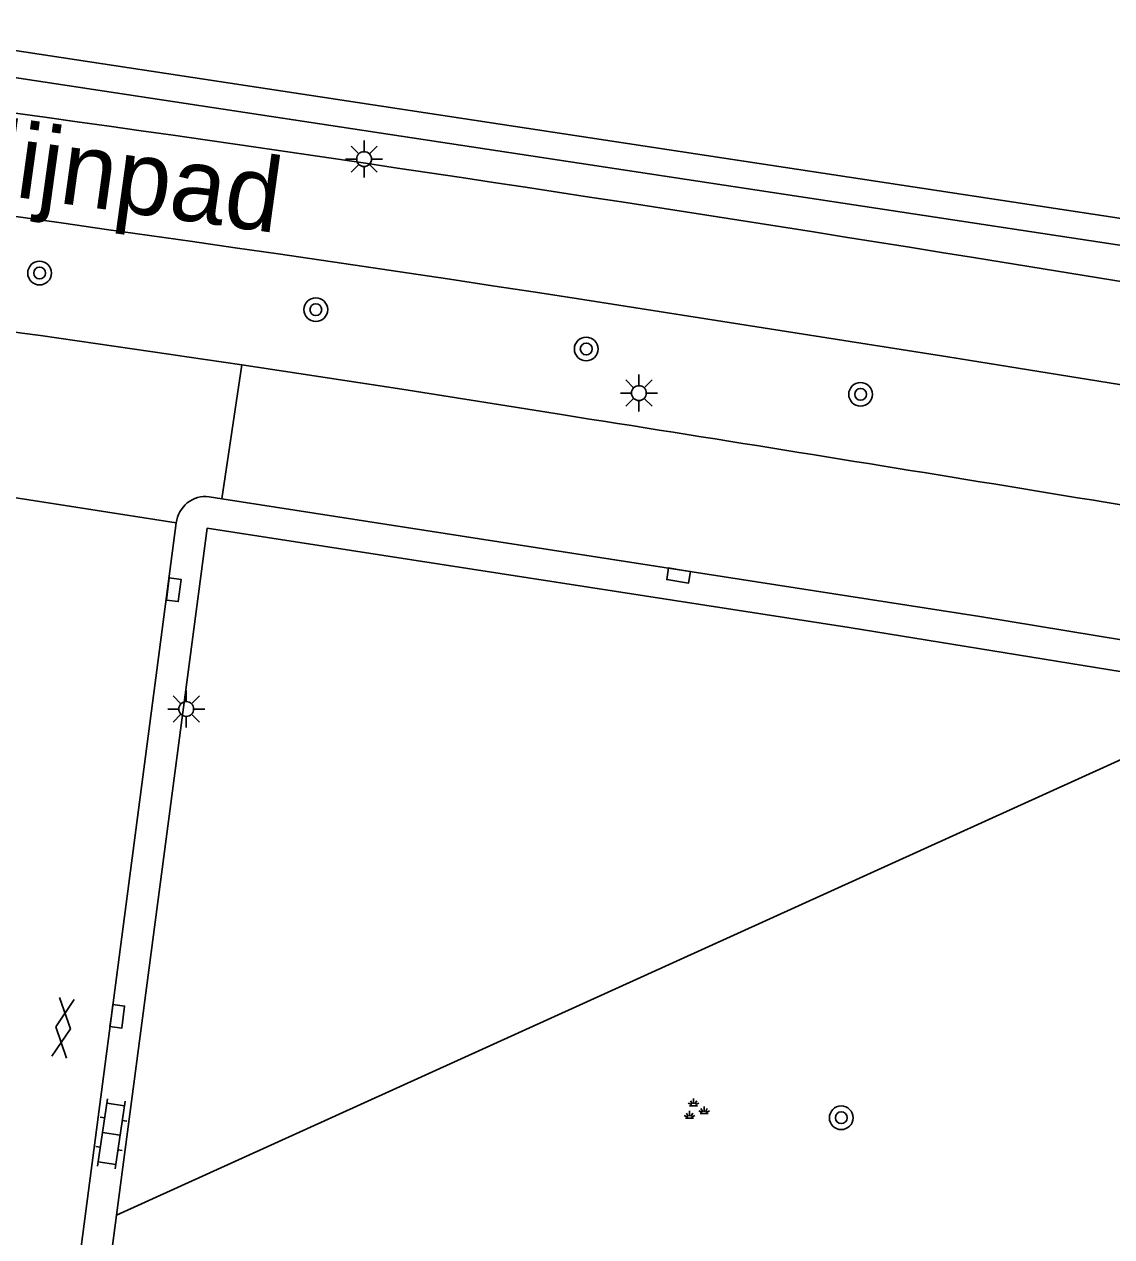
# Model space of a CAD drawing. Extents: x 132999 to 136000, y 398499 to 400501.
# Drawn here: x 134699.36 to 134736.02, y 399161.21 to 399202.09 of the extents above; entities that cross this region are included whole.
import ezdxf

# ---------------------------------------------------------------- set-up
doc = ezdxf.new("R2010")
doc.units = 0
for name, color, linetype in [('gg-anno-openbare ruimte label', 7, 'Continuous'), ('gg-knt-verharding', 7, 'Continuous'), ('gt-grn-groengrens', 7, 'Continuous'), ('gt-grn-weggrens', 7, 'Continuous'), ('gt-symb-boom', 7, 'Continuous'), ('gt-symb-gesloten verharding', 7, 'Continuous'), ('gt-symb-groenvak', 7, 'Continuous'), ('gt-symb-klinker verharding', 7, 'Continuous'), ('gt-symb-kolk', 7, 'Continuous'), ('gt-symb-lichtmast', 7, 'Continuous')]:
    doc.layers.add(name, color=color, linetype=linetype)

# ---------------------------------------------------------------- blocks, each defined once
blk = doc.blocks.new('gt0-KL1')
at = {"layer": 'gt-symb-klinker verharding'}
for p, q in [((-0.5, 0.3), (-0.5, 0.45)), ((0.5, 0.3), (0.5, 0.45)), ((-1.15, 0.3), (1.15, 0.3)), ((-1, -0.3), (-1, 0.3)), ((0, -0.3), (0, 0.3)), ((1, -0.3), (1, 0.3)), ((-1.15, -0.3), (1.15, -0.3)), ((-0.5, -0.45), (-0.5, -0.3)), ((0.5, -0.45), (0.5, -0.3))]:
    blk.add_line(p, q, dxfattribs=at)
blk = doc.blocks.new('gt0-BOOM')
at = {"layer": 'gt-symb-boom'}
for radius in [0.4, 0.2]:
    blk.add_circle((0, 0), radius, dxfattribs=at)
blk = doc.blocks.new('gt0-GRVAK')
at = {"layer": 'gt-symb-groenvak'}
for p, q in [((-0.11, 0.189), (-0.228, 0.24)), ((-0.182, 0.153), (0.088, 0.153)), ((-0.091, 0.211), (-0.156, 0.322)), ((-0.047, 0.214), (-0.047, 0.393)), ((-0.004, 0.211), (0.061, 0.322)), ((0.015, 0.189), (0.133, 0.24)), ((0.262, -0.052), (0.197, 0.059)), ((0.305, -0.049), (0.305, 0.13)), ((0.349, -0.052), (0.414, 0.059)), ((-0.245, -0.228), (-0.363, -0.177)), ((-0.318, -0.264), (-0.047, -0.264)), ((-0.226, -0.206), (-0.291, -0.095)), ((-0.183, -0.203), (-0.183, -0.024)), ((-0.139, -0.206), (-0.074, -0.095)), ((-0.12, -0.228), (-0.002, -0.177)), ((0.243, -0.074), (0.125, -0.023)), ((0.17, -0.11), (0.441, -0.11)), ((0.368, -0.074), (0.486, -0.023))]:
    blk.add_line(p, q, dxfattribs=at)
blk = doc.blocks.new('gt0-GESVH1')
at = {"layer": 'gt-symb-gesloten verharding'}
for p, q in [((-0.992, -0.261), (0.008, 0.239)), ((0.008, -0.261), (-0.992, 0.239)), ((0.008, 0.239), (1.008, -0.261)), ((1.008, 0.239), (0.008, -0.261))]:
    blk.add_line(p, q, dxfattribs=at)
blk = doc.blocks.new('gt0-KOLK')
at = {"layer": 'gt-symb-kolk'}
blk.add_lwpolyline([(0, 0), (0.375, 0), (0.375, 0.4), (-0.375, 0.4), (-0.375, 0), (0, 0)], dxfattribs=at)
blk = doc.blocks.new('gt0-LMAST')
at = {"layer": 'gt-symb-lichtmast'}
for p, q in [((-0.182, 0.173), (-0.447, 0.438)), ((-0.005, 0.246), (-0.005, 0.621)), ((0.172, 0.173), (0.437, 0.438)), ((-0.255, -0.004), (-0.63, -0.004)), ((-0.182, -0.181), (-0.447, -0.446)), ((-0.005, -0.254), (-0.005, -0.629)), ((0.437, -0.446), (0.172, -0.181)), ((0.245, -0.004), (0.62, -0.004))]:
    blk.add_line(p, q, dxfattribs=at)
blk.add_circle((-0.005, -0.004), 0.25, dxfattribs=at)

msp = doc.modelspace()

# ---------------------------------------------------------------- linework, layer by layer
at = {"layer": 'gg-knt-verharding'}
for p, q in [((134697.068, 399200.595), (134748.206, 399192.83)), ((134731.361, 399194.224), (134743.434, 399192.259)), ((134706.019, 399186.096), (134705.59, 399186.163)), ((134704.482, 399185.28), (134699.826, 399149.901))]:
    msp.add_line(p, q, dxfattribs=at)
for points in [[(134718.039, 399192.84), (134730.496, 399190.883), (134745.492, 399188.46), (134747.669, 399188.061)], [(134706.693, 399190.609), (134712.086, 399189.787), (134717.473, 399188.93)], [(134741.331, 399180.518), (134731.574, 399182.118), (134706.019, 399186.096)], [(134741.149, 399179.48), (134727.165, 399181.756), (134705.526, 399185.105), (134702.469, 399161.93)], [(134702.469, 399161.93), (134701.002, 399150.809), (134710.545, 399149.609), (134719.314, 399148.74), (134724.178, 399148.356), (134729.043, 399148.037), (134728.975, 399146.974)]]:
    msp.add_lwpolyline(points, dxfattribs=at)
for centre, radius, start, end in [((134500.074, 397765.104), 1444.278, 81.319971, 85.031025), ((134502.86, 397789.828), 1422.863, 80.758718, 83.572528), ((134581.737, 398353.349), 846.533, 81.511595, 84.213087), ((134290.227, 396480.863), 2741.563, 80.397617, 81.034456), ((134705.476, 399185.169), 1, 83.4745, 173.6304)]:
    msp.add_arc(centre, radius, start, end, dxfattribs=at)
at = {"layer": 'gt-grn-groengrens'}
msp.add_line((134702.469, 399161.93), (134741.149, 399179.48), dxfattribs=at)
msp.add_lwpolyline([(134697.068, 399200.595), (134697.185, 399201.493), (134745.378, 399194.175)], dxfattribs=at)
at = {"layer": 'gt-grn-weggrens'}
for p, q in [((134706.693, 399190.609), (134706.019, 399186.096)), ((134704.482, 399185.28), (134691.163, 399187.369))]:
    msp.add_line(p, q, dxfattribs=at)

# ---------------------------------------------------------------- block references
at = {"layer": 'gt-symb-boom'}
for p in [(134699.873, 399193.704), (134709.186, 399192.47), (134718.303, 399191.144), (134727.555, 399189.614), (134726.903, 399165.221)]:
    msp.add_blockref('gt0-BOOM', p, dxfattribs=at)
at = {"layer": 'gt-symb-gesloten verharding', "rotation": -97.53025334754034}
msp.add_blockref('gt0-GESVH1', (134700.675, 399168.258), dxfattribs=at)
at = {"layer": 'gt-symb-groenvak'}
msp.add_blockref('gt0-GRVAK', (134721.971, 399165.473), dxfattribs=at)
at = {"layer": 'gt-symb-klinker verharding', "rotation": 81.54573827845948}
msp.add_blockref('gt0-KL1', (134702.29, 399164.681), dxfattribs=at)
at = {"layer": 'gt-symb-kolk'}
for p, rotation in [((134721.449, 399183.702), 171.0839632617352), ((134704.197, 399183.051), -97.29556014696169), ((134702.295, 399168.664), -97.53025334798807)]:
    msp.add_blockref('gt0-KOLK', p, dxfattribs=dict(at, rotation=rotation))
at = {"layer": 'gt-symb-lichtmast'}
for p in [(134710.82, 399197.55), (134720.085, 399189.66), (134704.822, 399179.006)]:
    msp.add_blockref('gt0-LMAST', p, dxfattribs=at)

# ---------------------------------------------------------------- texts
at = {"layer": 'gg-anno-openbare ruimte label'}
msp.add_text('Boedijnpad', height=2.5, rotation=352.1, dxfattribs=at).set_placement((134691.272, 399197.349))

doc.saveas('drawing.dxf')
